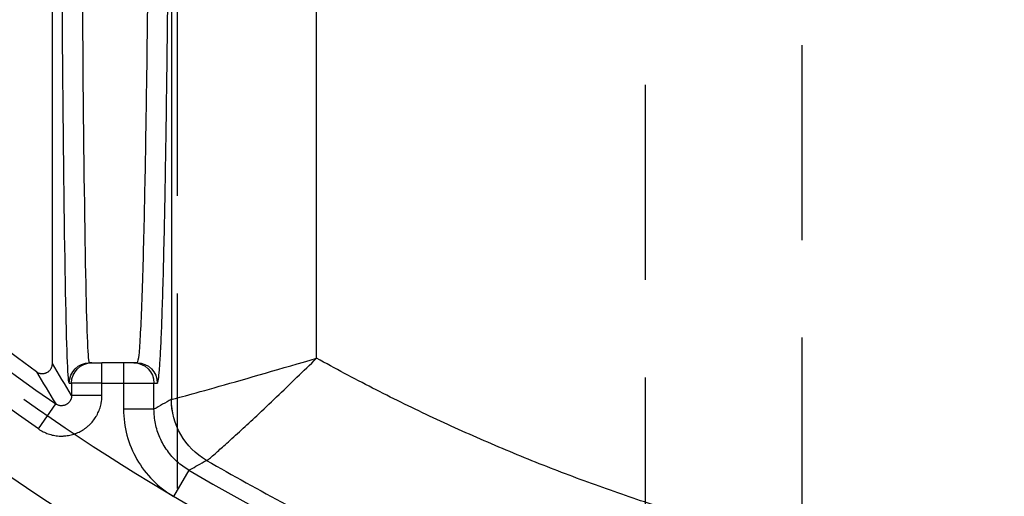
# Model space of a CAD drawing. Extents: x 2651 to 7771, y -1163 to 1075.
# Tile 353 of 490: x 5248 to 5260, y 297 to 303. Entities that reach past the tile are written whole.
import ezdxf

# ---------------------------------------------------------------- set-up
doc = ezdxf.new("R2010")
doc.units = 0
doc.header["$LTSCALE"] = 10
doc.linetypes.add('HIDDEN', pattern=[0.375, 0.25, -0.125])
doc.layers.get('0').update_dxf_attribs({"linetype": 'CONTINUOUS'})
doc.layers.get('Defpoints').update_dxf_attribs({"linetype": 'CONTINUOUS'})
for name, color, linetype in [('1', 7, 'CONTINUOUS'), ('15', 7, 'CONTINUOUS'), ('97', 7, 'CONTINUOUS'), ('COOL', 150, 'HIDDEN'), ('DIM', 3, 'CONTINUOUS')]:
    doc.layers.add(name, color=color, linetype=linetype)
doc.styles.get("Standard").update_dxf_attribs({"font": 'romans.shx'})
doc.dimstyles.new('MM& INCH5', dxfattribs={"dimtxt": 5, "dimasz": 2.5, "dimexe": 1, "dimexo": 0.5, "dimtad": 0, "dimrnd": 1.38778e-17, "dimzin": 9, "dimdsep": 46, "dimtxsty": 'Standard', "dimblk": 'CLOSED', "dimcen": 0, "dimclrd": 3, "dimclre": 3, "dimclrt": 3, "dimazin": 2, "dimtfac": 0.75, "dimtofl": 0, "dimtmove": 0, "dimatfit": 3, "dimfxl": 0, "dimtolj": 1, "dimarcsym": 0})

# ---------------------------------------------------------------- blocks, each defined once
blk = doc.blocks.new('DFSF')
at = {"layer": '1', "color": 252, "linetype": 'Continuous'}
for p, q in [((1248.7, 573.847), (1248.7, 529.453)), ((1250.561, 529.98), (1250.561, 573.333)), ((1247.811, 529.662), (1247.811, 529.921)), ((1248.088, 529.921), (1248.088, 529.662)), ((1247.393, 529.662), (1247.422, 529.662)), ((1247.422, 529.662), (1247.422, 529.5)), ((1247.811, 529.662), (1247.422, 529.662)), ((1247.811, 529.662), (1248.088, 529.662)), ((1247.811, 529.5), (1247.811, 529.662)), ((1248.088, 529.662), (1248.088, 529.325)), ((1248.088, 529.662), (1248.477, 529.662)), ((1248.477, 529.325), (1248.477, 529.662)), ((1248.477, 529.662), (1248.52, 529.662)), ((1247.811, 529.5), (1247.422, 529.5)), ((1246.998, 529.074), (1247.219, 529.393)), ((1248.477, 529.325), (1248.088, 529.325)), ((1248.923, 528.544), (1248.726, 528.209))]:
    blk.add_line(p, q, dxfattribs=at)
at = {"layer": '1', "color": 7, "linetype": 'Continuous'}
for p, q in [((1247.177, 529.912), (1247.177, 573.144)), ((1247.681, 529.921), (1247.652, 529.921)), ((1247.681, 529.921), (1247.811, 529.921)), ((1248.088, 529.921), (1247.811, 529.921)), ((1248.218, 529.921), (1248.088, 529.921)), ((1248.261, 529.921), (1248.218, 529.921))]:
    blk.add_line(p, q, dxfattribs=at)
at = {"layer": '1', "color": 7, "linetype": 'Continuous', "extrusion": (0, 0, -1)}
for radius, start, end in [(26.62, 305.5251, 346.6816), (28.499, 303.3599, 336.8536)]:
    blk.add_arc((-1262.44, 551.472), radius, start, end, dxfattribs=at)
at = {"layer": '1', "color": 252, "linetype": 'Continuous'}
for radius, start, end in [(26.817, 193.7396, 235.4175), (27.914, 201.8464, 253.2169), (26.615, 239.4794, 263.8121)]:
    blk.add_arc((1262.44, 551.472), radius, start, end, dxfattribs=at)
at = {"layer": '1', "color": 252, "linetype": 'Continuous', "extrusion": (0, 0, -1)}
for radius, start, end in [(27.205, 304.5825, 346.2604), (28.303, 286.7831, 338.1536)]:
    blk.add_arc((-1262.44, 551.472), radius, start, end, dxfattribs=at)
at = {"layer": '1', "color": 110, "linetype": 'Continuous', "extrusion": (0, 0, -1)}
blk.add_arc((-1262.44, 551.472), 27.004, 276.1879, 305.3704, dxfattribs=at)
at = {"layer": '1', "color": 252, "linetype": 'Continuous', "extrusion": (0, 0, -1)}
for centre, major_axis, ratio, start_param, end_param in [((1247.393, 542.875), (0, 13.213), 0.008727, 3.141593, 4.712389), ((1348.8, 551.472), (107.789, 0), 0.600007, 2.794964, 2.801727), ((1247.652, 529.662), (0, 0.259), 0.999962, 4.712389, 6.283185), ((1247.681, 529.662), (0, 0.259), 0.999962, 4.712389, 6.283185), ((1248.218, 529.662), (0, 0.259), 0.999914, 0, 1.570796), ((1248.261, 529.662), (0, 0.259), 0.999914, 0, 1.570796), ((1249.607, 529.453), (0.452, -0.786), 0.999886, 1.049295, 2.092298), ((1249.607, 529.453), (0, 0.907), 0.99966, 3.669428, 4.712389)]:
    blk.add_ellipse(centre, major_axis=major_axis, ratio=ratio, start_param=start_param, end_param=end_param, dxfattribs=at)
at = {"layer": '1', "color": 7, "linetype": 'Continuous', "extrusion": (0, 0, -1)}
blk.add_ellipse((1247.652, 542.875), major_axis=(0, 12.954), ratio=0.008901, start_param=3.141593, end_param=4.712389, dxfattribs=at)
at = {"layer": '1', "color": 252, "linetype": 'Continuous'}
for points, knots in [([(1248.434, 542.875), (1248.434, 542.603), (1248.434, 542.057), (1248.433, 541.238), (1248.431, 540.421), (1248.429, 539.608), (1248.425, 538.802), (1248.422, 538.009), (1248.417, 537.231), (1248.412, 536.472), (1248.406, 535.736), (1248.399, 535.028), (1248.392, 534.35), (1248.384, 533.701), (1248.374, 533.065), (1248.364, 532.431), (1248.351, 531.806), (1248.337, 531.216), (1248.32, 530.692), (1248.302, 530.273), (1248.283, 529.979), (1248.269, 529.941), (1248.261, 529.921)], [0, 0, 0, 0, 0.040106, 0.080497, 0.121172, 0.162132, 0.203376, 0.244905, 0.286718, 0.328816, 0.371198, 0.413866, 0.456817, 0.500054, 0.544668, 0.594393, 0.649226, 0.709168, 0.774218, 0.844374, 0.919635, 1, 1, 1, 1]), ([(1248.7, 529.453), (1248.714, 529.453), (1248.96, 529.52), (1249.668, 529.72), (1250.117, 529.85), (1250.561, 529.98)], [0, 0, 0, 0, 0.5, 0.5, 1, 1, 1, 1]), ([(1249.15, 528.67), (1249.155, 528.672), (1249.165, 528.676), (1249.209, 528.712), (1249.284, 528.778), (1249.408, 528.887), (1249.584, 529.048), (1249.801, 529.249), (1250.042, 529.477), (1250.302, 529.729), (1250.476, 529.898), (1250.561, 529.98)], [0, 0, 0, 0, 0.084628, 0.168288, 0.249942, 0.371137, 0.500047, 0.615625, 0.750152, 0.878509, 1, 1, 1, 1]), ([(1246.998, 529.074), (1247.018, 529.06), (1247.058, 529.036), (1247.101, 529.018), (1247.134, 529.006), (1247.146, 529.003), (1247.169, 528.997), (1247.18, 528.994), (1247.215, 528.987), (1247.238, 528.984), (1247.273, 528.982), (1247.29, 528.982), (1247.308, 528.982), (1247.32, 528.983), (1247.326, 528.983), (1247.355, 528.985), (1247.402, 528.992), (1247.446, 529.005), (1247.474, 529.015), (1247.48, 529.017), (1247.491, 529.021), (1247.496, 529.024), (1247.512, 529.031), (1247.523, 529.036), (1247.554, 529.052), (1247.574, 529.064), (1247.602, 529.085), (1247.616, 529.095), (1247.63, 529.107), (1247.639, 529.115), (1247.643, 529.119), (1247.665, 529.139), (1247.696, 529.173), (1247.723, 529.212), (1247.739, 529.237), (1247.742, 529.242), (1247.747, 529.252), (1247.75, 529.257), (1247.758, 529.273), (1247.763, 529.284), (1247.777, 529.316), (1247.785, 529.338), (1247.795, 529.372), (1247.799, 529.389), (1247.802, 529.406), (1247.804, 529.418), (1247.805, 529.424), (1247.809, 529.453), (1247.811, 529.476), (1247.811, 529.5)], [0, 0, 0, 0, 0.0625, 0.125, 0.125, 0.15625, 0.15625, 0.1875, 0.1875, 0.25, 0.25, 0.28125, 0.296875, 0.296875, 0.3125, 0.3125, 0.375, 0.4375, 0.4375, 0.453125, 0.453125, 0.46875, 0.46875, 0.5, 0.5, 0.5625, 0.5625, 0.59375, 0.609375, 0.609375, 0.625, 0.625, 0.6875, 0.75, 0.75, 0.765625, 0.765625, 0.78125, 0.78125, 0.8125, 0.8125, 0.875, 0.875, 0.90625, 0.921875, 0.921875, 0.9375, 0.9375, 1, 1, 1, 1]), ([(1248.088, 529.325), (1248.088, 529.212), (1248.103, 529.101), (1248.16, 528.885), (1248.204, 528.779), (1248.315, 528.586), (1248.384, 528.494), (1248.541, 528.336), (1248.628, 528.267), (1248.726, 528.209)], [0, 0, 0, 0, 0.25, 0.25, 0.5, 0.5, 0.75, 0.75, 1, 1, 1, 1]), ([(1248.923, 528.544), (1248.872, 528.578), (1248.768, 528.648), (1248.643, 528.792), (1248.548, 528.958), (1248.488, 529.139), (1248.481, 529.264), (1248.477, 529.325)], [0, 0, 0, 0, 0.195655, 0.397799, 0.602202, 0.804345, 1, 1, 1, 1]), ([(1248.923, 528.544), (1248.93, 528.548), (1248.936, 528.551), (1248.974, 528.572), (1249.007, 528.59), (1249.076, 528.629), (1249.113, 528.649), (1249.15, 528.67)], [0, 0, 0, 0, 0.083973, 0.083973, 0.509964, 0.509964, 1, 1, 1, 1]), ([(1249.15, 528.67), (1249.488, 528.478), (1250.182, 528.085), (1251.284, 527.542), (1252.466, 527.024), (1253.731, 526.543), (1255.08, 526.11), (1256.512, 525.738), (1258.023, 525.429), (1259.064, 525.297), (1259.595, 525.23)], [0, 0, 0, 0, 0.105146, 0.215965, 0.332456, 0.454619, 0.582455, 0.715964, 0.855145, 1, 1, 1, 1])]:
    blk.add_open_spline(points, degree=3, knots=knots, dxfattribs=at)
for points, weights in [([(1248.52, 529.662), (1248.622, 529.662), (1248.693, 535.135), (1248.693, 542.875)], [1, 0.804737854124, 0.804737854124, 1]), ([(1259.838, 527.033), (1256.569, 527.388), (1253.435, 528.384), (1250.561, 529.98)], [1, 0.986804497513, 0.986804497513, 1])]:
    blk.add_rational_spline(points, weights, degree=3, dxfattribs=at)
at = {"layer": '1', "color": 7, "linetype": 'Continuous'}
for points, knots in [([(1246.972, 529.807), (1246.977, 529.803), (1246.987, 529.797), (1246.997, 529.792), (1247.005, 529.789), (1247.009, 529.788), (1247.014, 529.787), (1247.023, 529.784), (1247.032, 529.783), (1247.04, 529.783), (1247.044, 529.782), (1247.049, 529.782), (1247.054, 529.783), (1247.061, 529.783), (1247.073, 529.785), (1247.084, 529.788), (1247.092, 529.79), (1247.096, 529.792), (1247.101, 529.794), (1247.109, 529.798), (1247.117, 529.803), (1247.123, 529.807), (1247.127, 529.81), (1247.131, 529.813), (1247.134, 529.816), (1247.14, 529.821), (1247.148, 529.83), (1247.154, 529.839), (1247.159, 529.846), (1247.161, 529.85), (1247.163, 529.855), (1247.167, 529.863), (1247.17, 529.871), (1247.172, 529.879), (1247.173, 529.883), (1247.174, 529.888), (1247.175, 529.893), (1247.176, 529.9), (1247.177, 529.906), (1247.177, 529.912)], [0, 0, 0, 0, 0.0625, 0.125, 0.125, 0.15625, 0.15625, 0.1875, 0.25, 0.25, 0.28125, 0.28125, 0.3125, 0.3125, 0.375, 0.4375, 0.4375, 0.46875, 0.46875, 0.5, 0.5625, 0.5625, 0.59375, 0.59375, 0.625, 0.625, 0.6875, 0.75, 0.75, 0.78125, 0.78125, 0.8125, 0.875, 0.875, 0.90625, 0.90625, 0.9375, 0.9375, 1, 1, 1, 1]), ([(1247.422, 529.5), (1247.422, 529.494), (1247.422, 529.488), (1247.42, 529.48), (1247.42, 529.476), (1247.419, 529.471), (1247.417, 529.462), (1247.414, 529.454), (1247.411, 529.447), (1247.408, 529.443), (1247.406, 529.438), (1247.404, 529.434), (1247.4, 529.428), (1247.393, 529.418), (1247.385, 529.41), (1247.38, 529.404), (1247.376, 529.401), (1247.372, 529.398), (1247.365, 529.393), (1247.358, 529.388), (1247.351, 529.384), (1247.347, 529.382), (1247.342, 529.38), (1247.338, 529.379), (1247.331, 529.376), (1247.32, 529.373), (1247.308, 529.371), (1247.296, 529.37), (1247.29, 529.37), (1247.279, 529.371), (1247.273, 529.372), (1247.261, 529.374), (1247.256, 529.376), (1247.245, 529.38), (1247.234, 529.384), (1247.224, 529.39), (1247.219, 529.393)], [0, 0, 0, 0, 0.0625, 0.0625, 0.09375, 0.09375, 0.125, 0.1875, 0.1875, 0.21875, 0.21875, 0.25, 0.25, 0.3125, 0.375, 0.375, 0.40625, 0.40625, 0.4375, 0.5, 0.5, 0.53125, 0.53125, 0.5625, 0.5625, 0.625, 0.6875, 0.6875, 0.75, 0.75, 0.8125, 0.8125, 0.875, 0.875, 0.9375, 1, 1, 1, 1])]:
    blk.add_open_spline(points, degree=3, knots=knots, dxfattribs=at)
at = {"layer": '1', "color": 252, "linetype": 'Continuous'}
for points in [[(1246.972, 529.807), (1247.054, 529.667), (1247.137, 529.53), (1247.219, 529.393)], [(1248.7, 529.453), (1248.626, 529.41), (1248.551, 529.368), (1248.477, 529.325)]]:
    blk.add_open_spline(points, degree=3, dxfattribs=at)
at = {"layer": '1', "color": 7, "linetype": 'Continuous'}
for points in [[(1248.7, 529.453), (1248.7, 529.453), (1248.7, 529.453), (1248.7, 529.453)], [(1249.15, 528.67), (1249.15, 528.67), (1249.15, 528.67), (1249.15, 528.67)]]:
    blk.add_open_spline(points, degree=3, dxfattribs=at)
blk = doc.blocks.new('*D66')
at = {"layer": 'Defpoints', "color": 0}
for p in [(5205.684, 387.642), (5480.685, 255.642), (5500.003, 255.642)]:
    blk.add_point(p, dxfattribs=at)
at = {"layer": 'DIM', "color": 3, "lineweight": -2}
blk.add_line((5481.185, 255.642), (5500.003, 255.642), dxfattribs=at)
at = {"layer": 'DIM', "color": 3, "insert": (5523.009, 255.642), "char_height": 5, "attachment_point": 5}
blk.add_mtext('\\A1;132 [5.197]', dxfattribs=at)
blk = doc.blocks.new('_Closed')
at = {"color": 0, "linetype": 'ByBlock', "lineweight": -2}
for p, q in [((-1, 0.1667), (0, 0)), ((-1, 0.1667), (-1, -0.1667)), ((0, 0), (-1, -0.1667)), ((0, 0), (-1, 0))]:
    blk.add_line(p, q, dxfattribs=at)
blk = doc.blocks.new('*D67')
at = {"layer": 'Defpoints', "color": 0}
for p in [(5205.684, 387.642), (5480.684, 212.642), (5500.003, 212.642)]:
    blk.add_point(p, dxfattribs=at)
at = {"layer": 'DIM', "color": 3, "lineweight": -2}
blk.add_line((5481.184, 212.642), (5500.003, 212.642), dxfattribs=at)
at = {"layer": 'DIM', "color": 3, "insert": (5520.628, 212.642), "char_height": 5, "attachment_point": 5}
blk.add_mtext('\\A1;175 [6.89]', dxfattribs=at)
blk = doc.blocks.new('*D68')
at = {"layer": 'Defpoints', "color": 0}
for p in [(5205.684, 387.642), (5480.684, 182.642), (5500.003, 182.642)]:
    blk.add_point(p, dxfattribs=at)
at = {"layer": 'DIM', "color": 3, "lineweight": -2}
blk.add_line((5481.184, 182.642), (5500.003, 182.642), dxfattribs=at)
at = {"layer": 'DIM', "color": 3, "insert": (5523.366, 182.642), "char_height": 5, "attachment_point": 5}
blk.add_mtext('\\A1;205 [8.071]', dxfattribs=at)
blk = doc.blocks.new('*D69')
at = {"layer": 'Defpoints', "color": 0}
for p in [(5205.684, 387.642), (5480.684, 162.642), (5500.003, 162.642)]:
    blk.add_point(p, dxfattribs=at)
at = {"layer": 'DIM', "color": 3, "lineweight": -2}
blk.add_line((5481.184, 162.642), (5500.003, 162.642), dxfattribs=at)
at = {"layer": 'DIM', "color": 3, "insert": (5523.366, 162.642), "char_height": 5, "attachment_point": 5}
blk.add_mtext('\\A1;225 [8.858]', dxfattribs=at)
blk = doc.blocks.new('*D70')
at = {"layer": 'Defpoints', "color": 0}
for p in [(5205.684, 387.642), (5480.685, 119.642), (5500.003, 119.642)]:
    blk.add_point(p, dxfattribs=at)
at = {"layer": 'DIM', "color": 3, "lineweight": -2}
blk.add_line((5481.185, 119.642), (5500.003, 119.642), dxfattribs=at)
at = {"layer": 'DIM', "color": 3, "insert": (5525.747, 119.642), "char_height": 5, "attachment_point": 5}
blk.add_mtext('\\A1;268 [10.551]', dxfattribs=at)
blk = doc.blocks.new('*D71')
at = {"layer": 'Defpoints', "color": 0}
for p in [(5205.684, 387.642), (5480.685, 55.642), (5500.003, 55.642)]:
    blk.add_point(p, dxfattribs=at)
at = {"layer": 'DIM', "color": 3, "lineweight": -2}
blk.add_line((5481.185, 55.642), (5500.003, 55.642), dxfattribs=at)
at = {"layer": 'DIM', "color": 3, "insert": (5525.747, 55.642), "char_height": 5, "attachment_point": 5}
blk.add_mtext('\\A1;332 [13.071]', dxfattribs=at)
blk = doc.blocks.new('*D72')
at = {"layer": 'Defpoints', "color": 0}
for p in [(5205.684, 387.642), (5480.684, 12.642), (5500.003, 12.642)]:
    blk.add_point(p, dxfattribs=at)
at = {"layer": 'DIM', "color": 3, "lineweight": -2}
blk.add_line((5481.184, 12.642), (5500.003, 12.642), dxfattribs=at)
at = {"layer": 'DIM', "color": 3, "insert": (5525.747, 12.642), "char_height": 5, "attachment_point": 5}
blk.add_mtext('\\A1;375 [14.764]', dxfattribs=at)
blk = doc.blocks.new('*D73')
at = {"layer": 'Defpoints', "color": 0}
for p in [(5205.684, 387.642), (5415.212, -22.358), (5500.003, -22.358)]:
    blk.add_point(p, dxfattribs=at)
at = {"layer": 'DIM', "color": 3, "lineweight": -2}
blk.add_line((5415.712, -22.358), (5500.003, -22.358), dxfattribs=at)
at = {"layer": 'DIM', "color": 3, "insert": (5525.747, -22.358), "char_height": 5, "attachment_point": 5}
blk.add_mtext('\\A1;410 [16.142]', dxfattribs=at)
blk = doc.blocks.new('*D74')
at = {"layer": 'Defpoints', "color": 0}
for p in [(5205.684, 387.642), (5429.204, -84.358), (5500.003, -84.358)]:
    blk.add_point(p, dxfattribs=at)
at = {"layer": 'DIM', "color": 3, "lineweight": -2}
blk.add_line((5429.704, -84.358), (5500.003, -84.358), dxfattribs=at)
at = {"layer": 'DIM', "color": 3, "insert": (5525.747, -84.358), "char_height": 5, "attachment_point": 5}
blk.add_mtext('\\A1;472 [18.583]', dxfattribs=at)
blk = doc.blocks.new('*D75')
at = {"layer": 'Defpoints', "color": 0}
for p in [(5205.684, 387.642), (5478.684, -137.358), (5500.003, -137.358)]:
    blk.add_point(p, dxfattribs=at)
at = {"layer": 'DIM', "color": 3, "lineweight": -2}
blk.add_line((5479.184, -137.358), (5500.003, -137.358), dxfattribs=at)
at = {"layer": 'DIM', "color": 3, "insert": (5525.747, -137.358), "char_height": 5, "attachment_point": 5}
blk.add_mtext('\\A1;525 [20.669]', dxfattribs=at)
blk = doc.blocks.new('*D79')
at = {"layer": 'Defpoints', "color": 0}
for p in [(5205.684, 387.642), (5325.684, -12.358), (5500.003, -12.358)]:
    blk.add_point(p, dxfattribs=at)
at = {"layer": 'DIM', "color": 3, "lineweight": -2}
blk.add_line((5326.184, -12.358), (5500.003, -12.358), dxfattribs=at)
at = {"layer": 'DIM', "color": 3, "insert": (5525.747, -12.358), "char_height": 5, "attachment_point": 5}
blk.add_mtext('\\A1;400 [15.748]', dxfattribs=at)
blk = doc.blocks.new('*D80')
at = {"layer": 'Defpoints', "color": 0}
for p in [(5205.684, 387.642), (5402.684, -110.878), (5402.684, -149.784)]:
    blk.add_point(p, dxfattribs=at)
at = {"layer": 'DIM', "color": 3, "lineweight": -2}
blk.add_line((5402.684, -111.378), (5402.684, -149.784), dxfattribs=at)
at = {"layer": 'DIM', "color": 3, "insert": (5402.684, -172.79), "char_height": 5, "attachment_point": 5, "rotation": 90}
blk.add_mtext('\\A1;197 [7.756]', dxfattribs=at)
blk = doc.blocks.new('*D81')
at = {"layer": 'Defpoints', "color": 0}
for p in [(5205.684, 387.642), (5335.684, -75.038), (5335.684, -149.784)]:
    blk.add_point(p, dxfattribs=at)
at = {"layer": 'DIM', "color": 3, "lineweight": -2}
blk.add_line((5335.684, -75.538), (5335.684, -149.784), dxfattribs=at)
at = {"layer": 'DIM', "color": 3, "insert": (5335.684, -172.79), "char_height": 5, "attachment_point": 5, "rotation": 90}
blk.add_mtext('\\A1;130 [5.118]', dxfattribs=at)
blk = doc.blocks.new('*D84')
at = {"layer": 'Defpoints', "color": 0}
for p in [(5205.684, 387.642), (5358.364, -52.358), (5500.003, -52.358)]:
    blk.add_point(p, dxfattribs=at)
at = {"layer": 'DIM', "color": 3, "lineweight": -2}
blk.add_line((5358.864, -52.358), (5500.003, -52.358), dxfattribs=at)
at = {"layer": 'DIM', "color": 3, "insert": (5525.747, -52.358), "char_height": 5, "attachment_point": 5}
blk.add_mtext('\\A1;440 [17.323]', dxfattribs=at)
blk = doc.blocks.new('*D301')
at = {"layer": 'Defpoints', "color": 0}
for p in [(5205.684, 387.642), (5315.684, -137.358), (5315.684, -149.784)]:
    blk.add_point(p, dxfattribs=at)
at = {"layer": 'DIM', "color": 3, "lineweight": -2}
blk.add_line((5315.684, -137.858), (5315.684, -149.784), dxfattribs=at)
at = {"layer": 'DIM', "color": 3, "insert": (5315.684, -172.79), "char_height": 5, "attachment_point": 5, "rotation": 90}
blk.add_mtext('\\A1;110 [4.331]', dxfattribs=at)
blk = doc.blocks.new('A$C069B29F4')
at = {"layer": '15', "color": 7, "linetype": 'HIDDEN'}
blk.add_line((50, -309.261), (50, -70), dxfattribs=at)
at = {"layer": '97', "color": 252, "linetype": 'HIDDEN'}
blk.add_line((52, -70), (52, -309.261), dxfattribs=at)

msp = doc.modelspace()

# ---------------------------------------------------------------- linework, layer by layer
at = {"layer": 'COOL'}
msp.add_lwpolyline([(5249.684, 325.709), (5249.684, 251.642), (5246.684, 249.91), (5243.684, 251.642), (5243.684, 325.709)], dxfattribs=at)
at = {"layer": 'COOL', "linetype": 'Continuous'}
msp.add_circle((5243.684, 287.642), 9.42, dxfattribs=at)

# ---------------------------------------------------------------- block references
at = {"layer": 'DIM'}
for name, p in [('A$C069B29F4', (5205.684, 387.642)), ('DFSF', (4000.91, -231.352))]:
    msp.add_blockref(name, p, dxfattribs=at)

# ---------------------------------------------------------------- dimensions: what is measured, and where the dimension line sits
for feature_location, offset, dtype, picture, middle in [((5480.685, 255.642), (19.319, 0), 0, '*D66', (5523.009, 255.642)), ((5480.684, 212.642), (19.319, 0), 0, '*D67', (5520.628, 212.642)), ((5480.684, 182.642), (19.319, 0), 0, '*D68', (5523.366, 182.642)), ((5480.684, 162.642), (19.319, 0), 0, '*D69', (5523.366, 162.642)), ((5480.685, 119.642), (19.319, 0), 0, '*D70', (5525.747, 119.642)), ((5480.685, 55.642), (19.319, 0), 0, '*D71', (5525.747, 55.642)), ((5480.684, 12.642), (19.319, 0), 0, '*D72', (5525.747, 12.642)), ((5415.212, -22.358), (84.791, 0), 0, '*D73', (5525.747, -22.358)), ((5429.204, -84.358), (70.799, 0), 0, '*D74', (5525.747, -84.358)), ((5478.684, -137.358), (21.319, 0), 0, '*D75', (5525.747, -137.358)), ((5325.684, -12.358), (174.319, 0), 0, '*D79', (5525.747, -12.358)), ((5402.684, -110.878), (0, -38.906), 1, '*D80', (5402.684, -172.79)), ((5335.684, -75.038), (0, -74.746), 1, '*D81', (5335.684, -172.79)), ((5358.364, -52.358), (141.639, 0), 0, '*D84', (5525.747, -52.358)), ((5315.684, -137.358), (0, -12.426), 1, '*D301', (5315.684, -172.79))]:
    dim = msp.add_ordinate_dim(feature_location=feature_location, offset=offset, dtype=dtype, origin=(5205.684, 387.642), dimstyle='MM& INCH5', dxfattribs=at)
    dim.commit()
    dim.dimension.update_dxf_attribs({"geometry": picture, "text_midpoint": middle})

doc.saveas('drawing.dxf')
